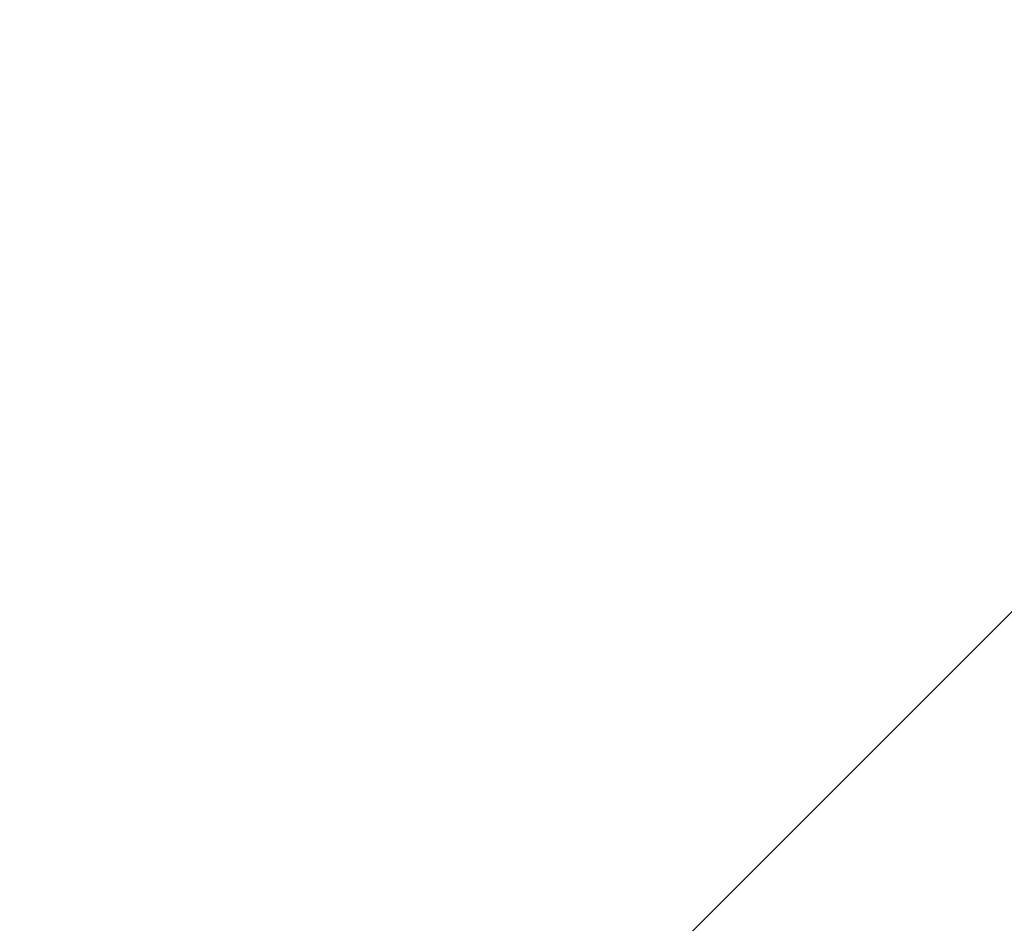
# Model space of a CAD drawing. Header units: millimetres. Extents: x -57642 to 5082813, y -177084 to 58112.
# Tile 1051 of 1056: x 109295 to 109335, y -48049 to -48012. Entities that reach past the tile are written whole.
import ezdxf

# ---------------------------------------------------------------- set-up
doc = ezdxf.new("R2010")
doc.units = ezdxf.units.MM

msp = doc.modelspace()

# ---------------------------------------------------------------- hatches: boundary and pattern name
at = {"lineweight": 9}
h = msp.add_hatch(dxfattribs=at)
h.set_pattern_fill('ANSI33', color=256, scale=50)
h.set_pattern_definition([(45, (0, -1340.02), (-224.5064, 224.5064), []), (45, (224.5, -1340.02), (-224.5064, 224.5064), [158.75, -79.375])])
h.paths.add_polyline_path([(109576.98347, -47713.05646), (109142.98347, -47707.2569), (109142.98347, -47636.98964), (109008.33601, -47636.98964, -1), (108987.63094, -47636.98964), (108852.98347, -47636.98964), (108852.98347, -47902.76692), (108952.98347, -47902.76692), (108952.98347, -47912.76692), (108852.98347, -47912.76692), (108852.98347, -48072.76692), (108952.98347, -48072.76692), (108952.98347, -48082.7669), (109130.9978, -48082.76692, -0.41421352), (109127.99781, -48079.76692), (109127.99781, -48076.76692), (109174.39781, -48076.76692), (109174.39781, -48066.76692), (109299.48485, -48066.76692), (109299.48485, -48064.76692), (109459.48485, -48064.76692), (109577.25974, -48066.76692)])
h.paths.add_polyline_path([(109577.27224, -48082.76692), (109187.99781, -48082.76692), (109187.99781, -48116.76692), (109176.98347, -48116.76945), (109176.98343, -48260.05642), (109176.98331, -48521.69973), (109577.61507, -48521.69973)])
edge = h.paths.add_edge_path()
edge.add_line((109142.98347, -46516.26793), (109139.48347, -46516.26793))
edge.add_arc((109139.48347, -46512.76793), 3.5, 180, 270, ccw=False)
edge.add_line((109135.98347, -46512.76793), (109135.98347, -46496.76793))
edge.add_arc((109128.98347, -46496.76793), 7, 0, 90)
edge.add_line((109128.98347, -46489.76793), (109084.98347, -46489.76793))
edge.add_arc((109084.98347, -46487.76793), 2, 180, 270, ccw=False)
edge.add_line((109082.98347, -46487.76793), (109082.98347, -46484.76793))
edge.add_arc((109084.98347, -46484.76793), 2, 90, 180, ccw=False)
edge.add_line((109084.98347, -46482.76793), (108992.98347, -46482.76793))
edge.add_line((108992.98347, -46482.76793), (108992.98347, -46782.76793))
edge.add_line((108992.98347, -46782.76793), (108852.98347, -46782.76793))
edge.add_line((108852.98347, -46782.76793), (108852.98347, -47636.98964))
edge.add_line((108852.98347, -47636.98964), (108987.63094, -47636.98964))
edge.add_arc((108997.98347, -47636.98964), 10.35253, 0, 180, ccw=False)
edge.add_line((109008.33601, -47636.98964), (109142.98347, -47636.98964))
edge.add_line((109142.98347, -47636.98964), (109142.98347, -47131.80114))
edge.add_line((109142.98347, -47131.80114), (109095.4832, -47131.80114))
edge.add_line((109095.4832, -47131.80114), (109095.4832, -47128.66078))
edge.add_line((109095.4832, -47128.66078), (109142.98347, -47128.66078))
edge.add_line((109142.98347, -47128.66078), (109142.98347, -46516.26793))

doc.saveas('drawing.dxf')
